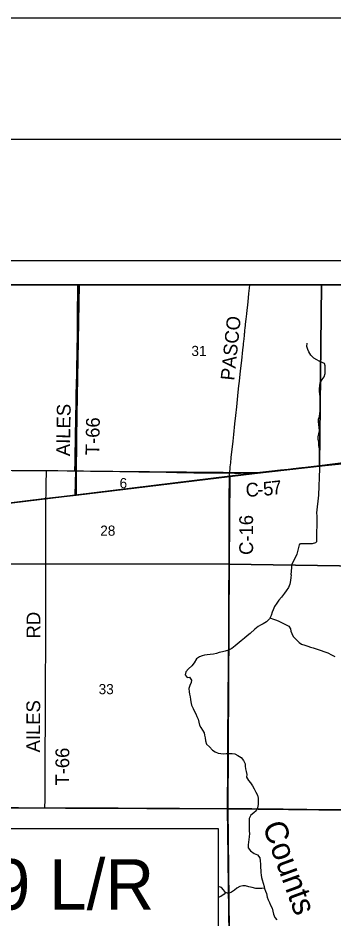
# Model space of a CAD drawing. Extents: x 0 to 1391, y -24 to 440.
# Drawn here: x 586.6 to 612.7, y 365.7 to 440 of the extents above; entities that cross this region are included whole.
import ezdxf

# ---------------------------------------------------------------- set-up
doc = ezdxf.new("R2010")
doc.units = 0
for name, color, linetype in [('GM_X_County_Road', 7, 'Continuous'), ('GM_X_County_Road_Text', 7, 'Continuous'), ('GM_X_Minor_River', 7, 'Continuous'), ('GM_X_Minor_River_Text', 7, 'Continuous'), ('GM_X_Section', 7, 'Continuous'), ('GM_X_Section_Text', 7, 'Continuous'), ('GM_X_Township', 7, 'Continuous'), ('GM_X_Township_Road', 7, 'Continuous'), ('GM_X_Township_Road_Text', 7, 'Continuous'), ('SH_Border', 7, 'Continuous'), ('SH_Cut_Line', 7, 'Continuous'), ('SH_Data', 7, 'Continuous'), ('SH_Text', 7, 'Continuous')]:
    doc.layers.add(name, color=color, linetype=linetype)

msp = doc.modelspace()

# ---------------------------------------------------------------- linework, layer by layer
at = {"layer": 'GM_X_County_Road'}
for points in [[(604.058, 402.49), (604.068, 402.609), (604.091, 402.8), (604.107, 402.985), (604.148, 403.33), (604.196, 403.775), (604.339, 405.122), (604.397, 405.666), (604.491, 406.531), (604.566, 407.235), (604.644, 407.952), (604.767, 409.138), (604.823, 409.67), (604.866, 410.065), (604.962, 410.917), (605.054, 411.77), (605.15, 412.647), (605.171, 412.832), (605.193, 413.03), (605.206, 413.141), (605.229, 413.351), (605.248, 413.524), (605.283, 413.845), (605.3, 413.993), (605.31, 414.079), (605.323, 414.203), (605.352, 414.487), (605.366, 414.622), (605.378, 414.734), (605.427, 415.203), (605.444, 415.364), (605.475, 415.648), (605.576, 416.587), (605.654, 417.291), (605.699, 417.724), (605.729, 418)], [(604.058, 402.49), (604.456, 402.485), (604.969, 402.485), (605.655, 402.495), (606.005, 402.507), (606.316, 402.525), (606.787, 402.571), (607.536, 402.653), (608.265, 402.737), (608.882, 402.808), (609.301, 402.856), (610.005, 402.937), (610.372, 402.978), (610.819, 403.03), (611.574, 403.115), (612.094, 403.175), (613.214, 403.313), (613.856, 403.385), (614.215, 403.415), (614.474, 403.427), (614.788, 403.431), (615.226, 403.426)], [(604.036, 401.886), (604.042, 402.203), (604.055, 402.45), (604.058, 402.49)], [(603.892, 374.826), (603.892, 375.574), (603.893, 375.848), (603.897, 376.382), (603.9, 376.792), (603.902, 377.214), (603.904, 377.823), (603.905, 378.034), (603.908, 378.432), (603.909, 378.866), (603.911, 379.214), (603.913, 379.636), (603.918, 380.109), (603.923, 380.879), (603.923, 381.338), (603.924, 381.823), (603.929, 382.557), (603.937, 383.041), (603.939, 383.401), (603.942, 383.699), (603.951, 384.308), (603.953, 384.83), (603.967, 385.7), (603.974, 386.756), (603.975, 387.079), (603.977, 387.576), (603.981, 388.284), (603.983, 388.769), (603.988, 389.453), (603.994, 390.248), (603.996, 390.993), (603.999, 392.162), (603.997, 392.597), (604.008, 393.38), (604.014, 393.976), (604.011, 394.436), (604.014, 395.082), (604.016, 395.616), (604.023, 398.288), (604.022, 399.394), (604.02, 400.041), (604.021, 400.6), (604.036, 401.855), (604.036, 401.886)], [(578.802, 374.985), (579.218, 374.982), (580.399, 374.97), (581.89, 374.958), (583.555, 374.941), (585.295, 374.925), (586.102, 374.916), (586.649, 374.909), (588.364, 374.891), (588.829, 374.885)], [(588.829, 374.885), (590.949, 374.875), (591.446, 374.873), (592.005, 374.873), (593.595, 374.872), (594.416, 374.871), (594.875, 374.868), (595.944, 374.861), (596.926, 374.854), (597.398, 374.852), (597.957, 374.852), (599.933, 374.838), (600.591, 374.834), (601.349, 374.831), (602.716, 374.83), (603.809, 374.826), (603.892, 374.826)], [(603.999, 365.423), (603.994, 365.796), (603.99, 366.244), (603.984, 366.778), (603.981, 367.151), (603.974, 367.598), (603.97, 367.921), (603.965, 368.306), (603.962, 368.604), (603.958, 368.889), (603.955, 369.113), (603.947, 369.896), (603.941, 370.604), (603.936, 371.101), (603.93, 371.424), (603.926, 371.611), (603.919, 371.996), (603.913, 372.455), (603.907, 372.927), (603.904, 373.213), (603.9, 373.623), (603.897, 373.934), (603.896, 374.083), (603.892, 374.592), (603.892, 374.826)], [(603.892, 374.826), (604.729, 374.823), (605.585, 374.816), (605.883, 374.812), (606.579, 374.803), (607.919, 374.788), (608.479, 374.783), (609.46, 374.772), (610.417, 374.762), (611.336, 374.751), (612.641, 374.74), (613.834, 374.729)]]:
    msp.add_lwpolyline(points, dxfattribs=at)
at = {"layer": 'GM_X_Minor_River'}
for points in [[(611.468, 404.467), (611.429, 404.742), (611.405, 405.054), (611.371, 405.253), (611.368, 405.458), (611.427, 405.723), (611.463, 405.973), (611.446, 406.232), (611.414, 406.492), (611.381, 406.713), (611.392, 406.911), (611.466, 407.137), (611.502, 407.388), (611.522, 407.6), (611.527, 407.806), (611.525, 408.064), (611.514, 408.27), (611.519, 408.475), (611.517, 408.749), (611.492, 409.001), (611.466, 409.199), (611.464, 409.443), (611.499, 409.662), (611.527, 409.913), (611.686, 410.183), (611.843, 410.416), (611.933, 410.688), (611.943, 411.121), (611.94, 411.319), (611.883, 411.511), (611.687, 411.606), (611.445, 411.718), (611.241, 411.813), (610.993, 411.948), (610.746, 412.189), (610.6, 412.466), (610.505, 412.666), (610.434, 412.919), (610.44, 413.185)], [(609.134, 394.088), (609.223, 395.006), (609.63, 395.788), (609.822, 396.575), (609.893, 396.672), (610.892, 396.666), (611.176, 396.744), (611.254, 396.849), (611.285, 398.94), (611.253, 399.207), (611.422, 400.649), (611.509, 402.861), (611.468, 404.467)], [(609.134, 394.088), (609.114, 393.875), (609.092, 393.632), (609.031, 393.329), (608.917, 393.036), (608.712, 392.767), (608.585, 392.564), (608.334, 392.251), (608.114, 391.998), (607.948, 391.743), (607.758, 391.482), (607.645, 391.195), (607.563, 390.999), (607.473, 390.743), (607.352, 390.472), (607.094, 390.22), (606.816, 390.052), (606.608, 389.928), (606.4, 389.834), (606.127, 389.605), (605.753, 389.241), (605.52, 389.057), (605.294, 388.857), (605.014, 388.636), (604.517, 388.222), (604.253, 388.008), (603.968, 387.878), (603.684, 387.787), (603.47, 387.739), (603.186, 387.677), (602.964, 387.615), (602.719, 387.56), (602.46, 387.521), (602.215, 387.496), (601.979, 387.472), (601.787, 387.416), (601.58, 387.337), (601.339, 387.161), (601.125, 386.831), (600.944, 386.577), (600.664, 386.333), (600.452, 386.087), (600.407, 385.837), (600.554, 385.628), (600.745, 385.646), (600.929, 385.406), (600.878, 385.209), (600.773, 384.976), (600.706, 384.719), (600.729, 384.444), (600.762, 384.238), (600.794, 384.024), (600.827, 383.818), (600.868, 383.611), (600.929, 383.343), (601.044, 383.074), (601.174, 382.812), (601.261, 382.619), (601.354, 382.396), (601.455, 382.181), (601.517, 381.928), (601.579, 381.698), (601.673, 381.49), (601.812, 381.281), (601.951, 381.065), (601.999, 380.858), (602.039, 380.659), (602.063, 380.4), (602.14, 380.131), (602.4, 379.896), (602.645, 379.639), (602.869, 379.496), (603.118, 379.391), (603.33, 379.348), (603.557, 379.327), (603.764, 379.352), (604.053, 379.36), (604.266, 379.362), (604.501, 379.318), (604.741, 379.183), (605.01, 379.016), (605.217, 378.775), (605.339, 378.498), (605.342, 378.308), (605.375, 378.101), (605.43, 377.872), (605.477, 377.619), (605.456, 377.407), (605.616, 377.136), (605.771, 376.927), (605.955, 376.686), (606.093, 376.432), (606.208, 376.178), (606.346, 375.916), (606.423, 375.662), (606.41, 375.45), (606.41, 375.16), (606.35, 374.888), (606.26, 374.639), (606.065, 374.469), (605.801, 374.27)], [(607.389, 390.555), (607.686, 390.426), (607.927, 390.343), (608.131, 390.27), (608.386, 390.134), (608.656, 390.005), (608.934, 389.846), (609.073, 389.637), (609.114, 389.438), (609.185, 389.246), (609.308, 389.007), (609.56, 388.757), (609.79, 388.523), (609.999, 388.373), (610.248, 388.283), (610.497, 388.201), (610.739, 388.134), (610.935, 388.076), (611.184, 387.978), (611.614, 387.853), (611.825, 387.757), (612.157, 387.649), (612.473, 387.504), (612.743, 387.353)], [(605.801, 374.27), (605.68, 374.007), (605.668, 373.809), (605.661, 373.536), (605.668, 373.223), (605.684, 372.957), (605.686, 372.751), (605.664, 372.493), (605.643, 372.265), (605.615, 372.045), (605.594, 371.84), (605.587, 371.581), (605.771, 371.333), (606.085, 371.12), (606.356, 370.999), (606.54, 370.743), (606.587, 370.506), (606.618, 370.239), (606.61, 369.935), (606.621, 369.744), (606.638, 369.546), (606.663, 369.324), (606.696, 369.126), (606.737, 368.934), (606.813, 368.659), (606.906, 368.405), (606.947, 368.214), (607.017, 367.999), (607.088, 367.807), (607.157, 367.508), (607.25, 367.285), (607.335, 367.062), (607.429, 366.862), (607.567, 366.592), (607.622, 366.363), (607.668, 366.103), (607.776, 365.849), (607.961, 365.631)], [(606.939, 368.247), (606.719, 368.235), (606.445, 368.226), (606.209, 368.232), (605.922, 368.301), (605.649, 368.361), (605.378, 368.451), (605.141, 368.434), (604.889, 368.403), (604.665, 368.248), (604.455, 368.102), (604.223, 367.932), (603.976, 367.802), (603.719, 367.884), (603.543, 368.125), (603.396, 368.319), (603.114, 368.388)], [(603.719, 367.884), (603.602, 367.75), (603.339, 367.574), (603.114, 367.497)]]:
    msp.add_lwpolyline(points, dxfattribs=at)
at = {"layer": 'GM_X_Section'}
for p, q in [((591.649, 418), (571.559, 418)), ((611.624, 418), (591.649, 418))]:
    msp.add_line(p, q, dxfattribs=at)
for points in [[(571.559, 418), (571.263, 402.812), (591.378, 402.657), (591.649, 418)], [(591.649, 418), (591.378, 402.657), (606.571, 402.516), (611.475, 403.113), (611.624, 418)], [(611.624, 418), (611.475, 403.113), (624.068, 404.66), (628, 405.157)], [(628, 405.157), (628, 418), (611.624, 418)], [(583.805, 373.178), (583.829, 374.884), (603.924, 374.808), (604.127, 354.67), (583.55, 354.883), (583.674, 363.742)]]:
    msp.add_lwpolyline(points, dxfattribs=at)
for points in [[(611.475, 403.113), (624.068, 404.66), (624.04, 394.677), (604.024, 394.97), (604.081, 402.218), (606.571, 402.516)], [(571.263, 402.812), (591.378, 402.657), (591.313, 400.659), (584.064, 399.784), (571.178, 398.238)], [(591.378, 402.657), (606.571, 402.516), (604.081, 402.218), (591.313, 400.659)], [(591.313, 400.659), (604.081, 402.218), (604.024, 394.97), (583.906, 394.992), (584.064, 399.784)], [(604.024, 394.97), (603.924, 374.808), (583.829, 374.884), (583.906, 394.992)], [(624.04, 394.677), (623.948, 374.589), (603.924, 374.808), (604.024, 394.97)], [(623.948, 374.589), (623.85, 354.548), (604.127, 354.67), (603.924, 374.808)]]:
    msp.add_lwpolyline(points, close=True, dxfattribs=at)
at = {"layer": 'GM_X_Township'}
for points in [[(563.833, 373.178), (563.849, 374.981), (563.918, 383.057), (564.071, 397.264), (576.025, 398.776), (588.961, 400.394), (591.398, 400.66), (591.42, 402.56), (591.526, 412.457), (591.623, 418), (492, 418), (492, 315.227)], [(591.623, 418), (591.526, 412.457), (591.42, 402.56), (591.398, 400.66), (604.084, 402.185), (606.11, 402.437), (611.937, 403.101), (614.669, 403.388), (624.099, 404.552), (628, 405.073)], [(628, 405.073), (628, 418), (591.623, 418)], [(628, 342.724), (628, 405.073), (624.099, 404.552), (614.669, 403.388), (611.937, 403.101), (606.11, 402.437), (604.084, 402.185), (591.398, 400.66), (588.961, 400.394), (576.025, 398.776), (564.071, 397.264), (563.918, 383.057), (563.849, 374.981), (563.833, 373.178)]]:
    msp.add_lwpolyline(points, dxfattribs=at)
at = {"layer": 'GM_X_Township_Road'}
for points in [[(591.487, 412.412), (591.49, 412.584), (591.498, 412.857), (591.502, 413.119), (591.505, 413.371), (591.509, 413.631), (591.513, 413.923), (591.508, 414.208), (591.507, 414.654), (591.511, 415.189), (591.524, 416.121), (591.526, 416.469), (591.534, 416.817), (591.536, 417.388), (591.532, 417.748), (591.533, 418)], [(591.301, 402.666), (591.304, 402.781), (591.319, 403.29), (591.334, 404.284), (591.343, 404.955), (591.361, 405.812), (591.377, 406.694), (591.39, 407.365), (591.406, 408.024), (591.417, 408.692), (591.419, 408.832), (591.443, 409.962), (591.455, 410.521), (591.465, 411.118), (591.474, 411.64), (591.478, 411.925), (591.487, 412.412)], [(576.205, 402.763), (576.505, 402.767), (576.801, 402.764), (577.181, 402.764), (577.589, 402.764), (578.616, 402.761), (579.163, 402.76), (579.784, 402.753), (580.195, 402.749), (580.518, 402.746), (581.027, 402.741), (581.313, 402.74), (581.686, 402.738), (582.382, 402.734), (583.078, 402.729), (583.774, 402.724), (584.544, 402.719), (585.402, 402.706), (586.135, 402.702), (586.819, 402.697), (587.105, 402.697), (588.77, 402.692), (588.96, 402.69)], [(588.919, 400.392), (588.922, 400.666), (588.931, 401.101), (588.941, 401.66), (588.958, 402.555), (588.96, 402.69)], [(588.96, 402.69), (589.229, 402.686), (589.901, 402.681), (590.659, 402.673), (591.301, 402.666)], [(591.301, 402.666), (591.404, 402.665), (592.001, 402.653), (592.598, 402.646), (593.393, 402.637), (594.039, 402.627), (595.008, 402.613), (595.766, 402.599), (596.102, 402.597), (596.562, 402.59), (597.581, 402.575), (598.836, 402.553), (599.196, 402.546), (599.705, 402.537), (600.085, 402.531), (600.638, 402.522), (601.106, 402.513), (601.417, 402.507), (601.946, 402.505), (602.692, 402.496), (603.434, 402.495), (603.939, 402.491), (604.058, 402.49)], [(588.829, 374.885), (588.831, 374.99), (588.84, 375.45), (588.846, 376.17), (588.855, 377.388), (588.853, 378.097), (588.859, 378.793), (588.864, 380.197), (588.871, 381.228), (588.877, 381.875), (588.881, 382.645), (588.887, 383.441), (588.888, 384.137), (588.889, 385.529), (588.889, 386.063), (588.905, 387.48), (588.909, 388.536), (588.909, 389.157), (588.909, 389.916), (588.912, 391.482), (588.91, 392.55), (588.906, 393.333), (588.904, 393.83), (588.903, 394.937), (588.906, 395.869), (588.904, 396.453), (588.9, 397.186), (588.899, 397.808), (588.899, 398.081), (588.901, 398.367), (588.91, 399.746), (588.912, 399.893)], [(588.912, 399.893), (588.919, 400.392)]]:
    msp.add_lwpolyline(points, dxfattribs=at)
at = {"layer": 'SH_Border'}
msp.add_lwpolyline([(30, 430), (670, 430), (670, 10), (30, 10)], close=True, dxfattribs=at)
at = {"layer": 'SH_Cut_Line'}
msp.add_lwpolyline([(0, 0), (680, 0), (680, 440), (0, 440)], close=True, dxfattribs=at)
at = {"layer": 'SH_Data'}
for p, q in [((490, 420), (630, 420)), ((492, 418), (628, 418))]:
    msp.add_line(p, q, dxfattribs=at)
at = {"layer": 'SH_Text'}
msp.add_lwpolyline([(552.215, 373.178), (603.114, 373.178), (603.114, 363.742), (552.215, 363.742)], close=True, dxfattribs=at)

# ---------------------------------------------------------------- texts
at = {"layer": 'GM_X_County_Road_Text'}
for s, height, rotation, p in [('PASCO', 1.1364, 84.05747, (604.44, 410.073)), ('7', 1.136, 6.78585, (607.589, 400.673)), ('C', 1.136, 2.26035, (605.397, 400.522)), ('5', 1.136, 6.00332, (606.876, 400.598)), ('-', 1.136, 3.98322, (606.367, 400.561)), ('C-16', 1.1364, 90, (605.993, 395.73))]:
    msp.add_text(s, height=height, rotation=rotation, dxfattribs=at).set_placement(p)
at = {"layer": 'GM_X_Minor_River_Text'}
msp.add_text('Counts', height=1.8934, rotation=290.03065, dxfattribs=at).set_placement((606.749, 373.411))
at = {"layer": 'GM_X_Section_Text'}
for s, height, p in [('31', 0.8371, (600.91, 412.131)), ('6', 0.837, (594.985, 401.231)), ('28', 0.8371, (593.394, 397.314)), ('33', 0.8371, (593.26, 384.248))]:
    msp.add_text(s, height=height, rotation=0.00001, dxfattribs=at).set_placement(p)
at = {"layer": 'GM_X_Township_Road_Text'}
for s, rotation, p in [('AILES', 89.02657, (590.888, 403.869)), ('T-66', 88.96406, (593.307, 403.944)), ('RD', 90, (588.455, 388.847)), ('AILES', 89.75887, (588.422, 379.445)), ('T-66', 89.65517, (590.824, 376.711))]:
    msp.add_text(s, height=1.1364, rotation=rotation, dxfattribs=at).set_placement(p)
at = {"layer": 'SH_Text'}
msp.add_text('SHE-75-1149 L/R', height=4.16667, dxfattribs=at).set_placement((553.861, 366.476))

doc.saveas('drawing.dxf')
